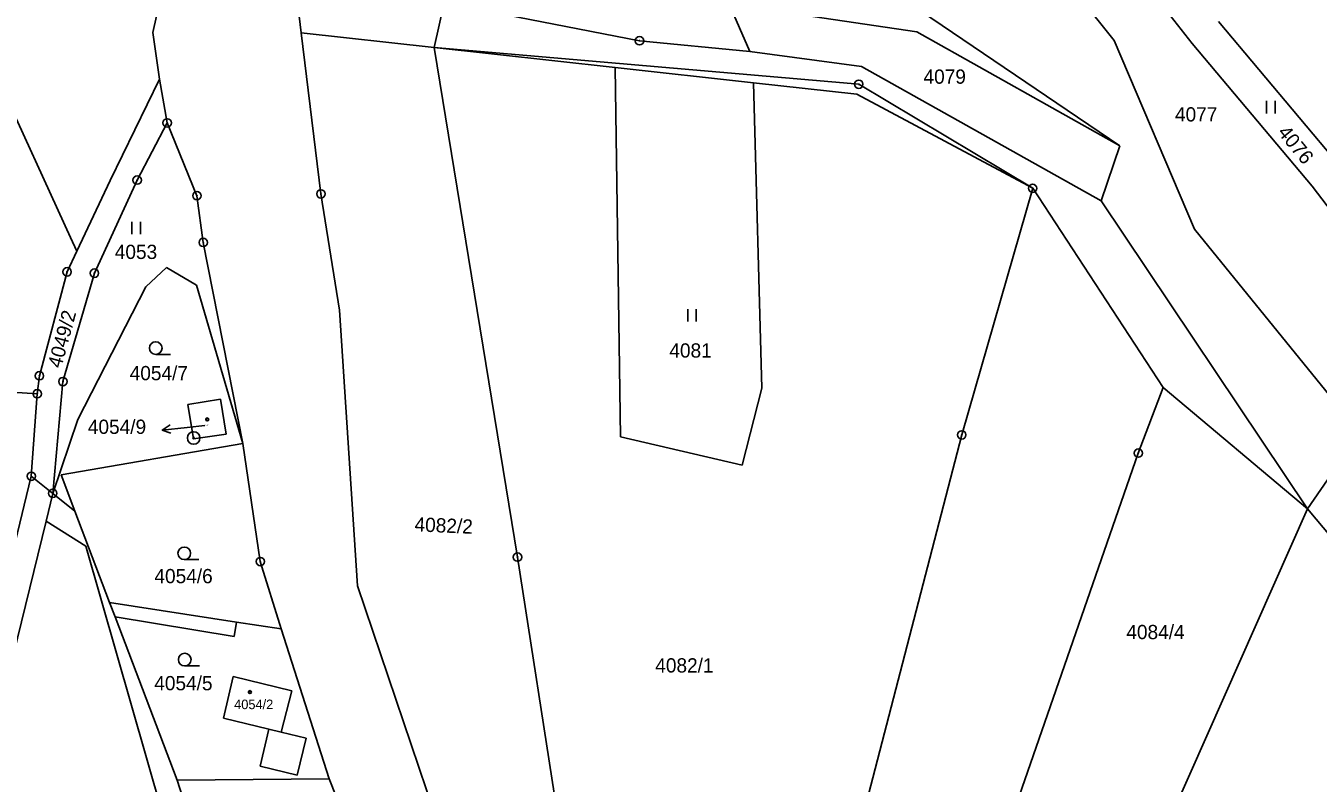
# Model space of a CAD drawing. Extents: x -593183 to -588034, y -1130415 to -1124994.
# Drawn here: x -589761.3 to -589607.2, y -1129733.8 to -1129643.5 of the extents above; entities that cross this region are included whole.
import ezdxf

# ---------------------------------------------------------------- set-up
doc = ezdxf.new("R2010")
doc.units = 0
for name, color, linetype in [('Vrstva 1', 7, 'Continuous'), ('Vrstva 16', 7, 'Continuous'), ('Vrstva 18', 7, 'Continuous'), ('Vrstva 19', 7, 'Continuous'), ('Vrstva 24', 7, 'Continuous'), ('Vrstva 25', 7, 'Continuous'), ('Vrstva 4', 7, 'Continuous')]:
    doc.layers.add(name, color=color, linetype=linetype)

msp = doc.modelspace()

# ---------------------------------------------------------------- linework, layer by layer
at = {"layer": 'Vrstva 1'}
for p, q in [((-589734.96, -1129593.28), (-589746.19, -1129644.25)), ((-589622.24, -1129645.56), (-589648.6, -1129611.74)), ((-589684.61, -1129621.32), (-589630.86, -1129657.78)), ((-589646.76, -1129626.11), (-589631.55, -1129645.22)), ((-589756, -1129668.7), (-589772.9, -1129631.84)), ((-589729.7, -1129634.48), (-589728.5, -1129644.29)), ((-589712.62, -1129646.04), (-589711.45, -1129640.73)), ((-589655.08, -1129644.18), (-589677.46, -1129640.86)), ((-589677.46, -1129640.86), (-589674.98, -1129646.5)), ((-589619.1, -1129642.92), (-589604.66, -1129660.1)), ((-589746.19, -1129644.25), (-589745.38, -1129649.8)), ((-589726.14, -1129663.5), (-589728.5, -1129644.29)), ((-589712.62, -1129646.04), (-589728.5, -1129644.29)), ((-589630.86, -1129657.78), (-589655.08, -1129644.18)), ((-589631.55, -1129645.22), (-589621.98, -1129667.72)), ((-589607.92, -1129662.58), (-589622.24, -1129645.56)), ((-589712.62, -1129646.04), (-589662, -1129650.42)), ((-589702.7, -1129706.81), (-589712.62, -1129646.04)), ((-589674.98, -1129646.5), (-589661.67, -1129648.3)), ((-589691.06, -1129648.42), (-589674.57, -1129650.24)), ((-589691.06, -1129648.42), (-589690.41, -1129692.48)), ((-589661.67, -1129648.3), (-589633.1, -1129664.31)), ((-589745.38, -1129649.8), (-589751.27, -1129661.89)), ((-589744.48, -1129655.03), (-589745.38, -1129649.8)), ((-589673.55, -1129686.65), (-589674.57, -1129650.24)), ((-589662, -1129650.42), (-589641.26, -1129662.83)), ((-589744.48, -1129655.03), (-589748.06, -1129661.85)), ((-589744.48, -1129655.03), (-589740.93, -1129663.71)), ((-589630.86, -1129657.78), (-589633.1, -1129664.31)), ((-589751.27, -1129661.89), (-589755.25, -1129670.33)), ((-589748.06, -1129661.85), (-589753.15, -1129672.95)), ((-589641.26, -1129662.83), (-589649.72, -1129692.24)), ((-589625.68, -1129686.6), (-589641.26, -1129662.83)), ((-589594.38, -1129680.41), (-589607.92, -1129662.58)), ((-589740.93, -1129663.71), (-589740.18, -1129669.29)), ((-589726.14, -1129663.5), (-589723.93, -1129677.35)), ((-589633.1, -1129664.31), (-589608.48, -1129701.07)), ((-589755.25, -1129670.33), (-589756, -1129668.7)), ((-589621.98, -1129667.72), (-589602.27, -1129691.98)), ((-589756.41, -1129672.79), (-589755.25, -1129670.33)), ((-589740.18, -1129669.29), (-589735.46, -1129693.28)), ((-589756.41, -1129672.79), (-589759.72, -1129685.19)), ((-589753.15, -1129672.95), (-589756.91, -1129685.88)), ((-589747.01, -1129674.57), (-589744.57, -1129672.27)), ((-589744.57, -1129672.27), (-589741, -1129674.4)), ((-589755.14, -1129690.39), (-589747.01, -1129674.57)), ((-589741, -1129674.4), (-589735.46, -1129693.28)), ((-589723.93, -1129677.35), (-589721.78, -1129710.23)), ((-589786.08, -1129685.74), (-589759.97, -1129687.33)), ((-589759.72, -1129685.19), (-589759.97, -1129687.33)), ((-589756.91, -1129685.88), (-589758.12, -1129699.21)), ((-589759.97, -1129687.33), (-589760.68, -1129697.17)), ((-589675.9, -1129695.87), (-589673.55, -1129686.65)), ((-589625.68, -1129686.6), (-589628.66, -1129694.41)), ((-589625.68, -1129686.6), (-589608.48, -1129701.07)), ((-589742.03, -1129688.6), (-589738.1, -1129687.98)), ((-589741.33, -1129692.72), (-589742.03, -1129688.6)), ((-589738.1, -1129687.98), (-589737.43, -1129692.17)), ((-589755.14, -1129690.39), (-589758.12, -1129699.21)), ((-589737.43, -1129692.17), (-589741.33, -1129692.72)), ((-589649.72, -1129692.24), (-589661.5, -1129737.62)), ((-589608.48, -1129701.07), (-589602.27, -1129691.98)), ((-589735.46, -1129693.28), (-589757.12, -1129697.02)), ((-589735.46, -1129693.28), (-589733.37, -1129707.35)), ((-589690.41, -1129692.48), (-589675.9, -1129695.87)), ((-589628.66, -1129694.41), (-589644.85, -1129741.04)), ((-589765.85, -1129718.4), (-589760.68, -1129697.17)), ((-589760.68, -1129697.17), (-589758.12, -1129699.21)), ((-589755.49, -1129701.32), (-589757.12, -1129697.02)), ((-589758.93, -1129702.52), (-589758.12, -1129699.21)), ((-589758.12, -1129699.21), (-589755.49, -1129701.32)), ((-589755.49, -1129701.32), (-589751.34, -1129712.23)), ((-589628.75, -1129746.72), (-589608.48, -1129701.07)), ((-589598.3, -1129713.28), (-589608.48, -1129701.07)), ((-589769.72, -1129746.57), (-589758.93, -1129702.52)), ((-589754.17, -1129705.51), (-589758.93, -1129702.52)), ((-589754.17, -1129705.51), (-589744.23, -1129740.28)), ((-589733.37, -1129707.35), (-589730.88, -1129715.38)), ((-589697.29, -1129741.75), (-589702.7, -1129706.81)), ((-589712.17, -1129738.62), (-589721.78, -1129710.23)), ((-589751.34, -1129712.23), (-589736.22, -1129714.56)), ((-589751.34, -1129712.23), (-589750.7, -1129713.92)), ((-589750.7, -1129713.92), (-589743.29, -1129733.4)), ((-589730.88, -1129715.38), (-589736.22, -1129714.56)), ((-589725.15, -1129733.27), (-589730.88, -1129715.38)), ((-589736.59, -1129721.06), (-589737.78, -1129726.02)), ((-589729.62, -1129722.78), (-589736.59, -1129721.06)), ((-589730.87, -1129727.68), (-589729.62, -1129722.78)), ((-589737.78, -1129726.02), (-589732.34, -1129727.33)), ((-589732.34, -1129727.33), (-589733.4, -1129731.75)), ((-589727.91, -1129728.39), (-589730.87, -1129727.68)), ((-589728.97, -1129732.81), (-589727.91, -1129728.39)), ((-589733.4, -1129731.75), (-589728.97, -1129732.81)), ((-589743.29, -1129733.4), (-589725.15, -1129733.27)), ((-589743.29, -1129733.4), (-589741.35, -1129739.46)), ((-589725.15, -1129733.27), (-589719.09, -1129748.42))]:
    msp.add_line(p, q, dxfattribs=at)
at = {"layer": 'Vrstva 16'}
msp.add_line((-589739.99, -1129691.12), (-589742.09, -1129691.34), dxfattribs=at)
at = {"layer": 'Vrstva 24'}
for centre, radius in [((-589688.15, -1129645.23), 0.5), ((-589688.15, -1129645.23), 0.0327), ((-589662, -1129650.42), 0.5), ((-589662, -1129650.42), 0.0327), ((-589744.48, -1129655.03), 0.5), ((-589744.48, -1129655.03), 0.0327), ((-589748.06, -1129661.85), 0.5), ((-589748.06, -1129661.85), 0.0327), ((-589641.26, -1129662.83), 0.5), ((-589641.26, -1129662.83), 0.0327), ((-589740.93, -1129663.71), 0.5), ((-589740.93, -1129663.71), 0.0327), ((-589726.14, -1129663.5), 0.5), ((-589726.14, -1129663.5), 0.0327), ((-589740.18, -1129669.29), 0.5), ((-589740.18, -1129669.29), 0.0327), ((-589756.41, -1129672.79), 0.5), ((-589756.41, -1129672.79), 0.0327), ((-589753.15, -1129672.95), 0.5), ((-589753.15, -1129672.95), 0.0327), ((-589759.72, -1129685.19), 0.5), ((-589759.72, -1129685.19), 0.0327), ((-589756.91, -1129685.88), 0.5), ((-589756.91, -1129685.88), 0.0327), ((-589759.97, -1129687.33), 0.5), ((-589759.97, -1129687.33), 0.0327), ((-589741.32, -1129692.61), 0.75), ((-589649.72, -1129692.24), 0.5), ((-589649.72, -1129692.24), 0.0327), ((-589741.32, -1129692.61), 0.0903), ((-589628.66, -1129694.41), 0.5), ((-589628.66, -1129694.41), 0.0327), ((-589760.68, -1129697.17), 0.5), ((-589760.68, -1129697.17), 0.0327), ((-589758.12, -1129699.21), 0.5), ((-589758.12, -1129699.21), 0.0327), ((-589733.37, -1129707.35), 0.5), ((-589733.37, -1129707.35), 0.0327), ((-589702.7, -1129706.81), 0.5), ((-589702.7, -1129706.81), 0.0327)]:
    msp.add_circle(centre, radius, dxfattribs=at)
at = {"layer": 'Vrstva 25'}
for p, q in [((-589613.39, -1129652.39), (-589613.39, -1129653.89)), ((-589612.36, -1129653.89), (-589612.36, -1129652.39)), ((-589748.68, -1129666.82), (-589748.68, -1129668.32)), ((-589747.66, -1129668.32), (-589747.66, -1129666.82)), ((-589682.4, -1129677.23), (-589682.4, -1129678.73)), ((-589681.38, -1129678.73), (-589681.38, -1129677.23)), ((-589744.09, -1129682.64), (-589745.84, -1129682.64)), ((-589742.09, -1129691.34), (-589745.07, -1129691.66)), ((-589740.69, -1129707.11), (-589742.44, -1129707.11)), ((-589740.63, -1129719.79), (-589742.38, -1129719.79))]:
    msp.add_line(p, q, dxfattribs=at)
msp.add_lwpolyline([(-589744.03, -1129692.05), (-589745.07, -1129691.66), (-589744.13, -1129691.05)], dxfattribs=at)
for centre, radius in [((-589745.84, -1129681.89), 0.75), ((-589739.7, -1129690.39), 0.175), ((-589739.7, -1129690.39), 0.15), ((-589742.44, -1129706.36), 0.75), ((-589742.38, -1129719.04), 0.75), ((-589734.61, -1129722.91), 0.175), ((-589734.61, -1129722.91), 0.15)]:
    msp.add_circle(centre, radius, dxfattribs=at)
at = {"layer": 'Vrstva 4'}
for p, q in [((-589711.45, -1129640.73), (-589688.15, -1129645.23)), ((-589688.15, -1129645.23), (-589674.98, -1129646.5)), ((-589712.62, -1129646.04), (-589691.06, -1129648.42)), ((-589674.57, -1129650.24), (-589662.24, -1129651.6)), ((-589662.24, -1129651.6), (-589641.26, -1129662.83)), ((-589750.7, -1129713.92), (-589736.48, -1129716.29)), ((-589736.22, -1129714.56), (-589736.48, -1129716.29)), ((-589732.34, -1129727.33), (-589730.87, -1129727.68))]:
    msp.add_line(p, q, dxfattribs=at)

# ---------------------------------------------------------------- texts
at = {"layer": 'Vrstva 16'}
msp.add_text('4054/9', height=1.7, dxfattribs=at).set_placement((-589753.94, -1129692.12))
at = {"layer": 'Vrstva 18'}
for s, p in [('4079', (-589654.28, -1129650.36)), ('4077', (-589624.29, -1129654.86)), ('4053', (-589750.73, -1129671.26)), ('4081', (-589684.59, -1129683.02)), ('4054/7', (-589748.95, -1129685.72)), ('4054/6', (-589746, -1129709.93)), ('4084/4', (-589630.09, -1129716.6)), ('4082/1', (-589686.27, -1129720.58)), ('4054/5', (-589746.02, -1129722.7))]:
    msp.add_text(s, height=1.7, dxfattribs=at).set_placement(p)
for s, rotation, p in [('4076', 309.1331, (-589612.13, -1129656.2)), ('4049/2', 74.876, (-589757.12, -1129684.37)), ('4082/2', 357.5196, (-589715.01, -1129703.74))]:
    msp.add_text(s, height=1.7, rotation=rotation, dxfattribs=at).set_placement(p)
at = {"layer": 'Vrstva 19'}
for s, height, p in [('4054/9', 0.1, (-589739.99, -1129691.12)), ('4054/2', 1.14, (-589736.49, -1129724.95))]:
    msp.add_text(s, height=height, dxfattribs=at).set_placement(p)

doc.saveas('drawing.dxf')
